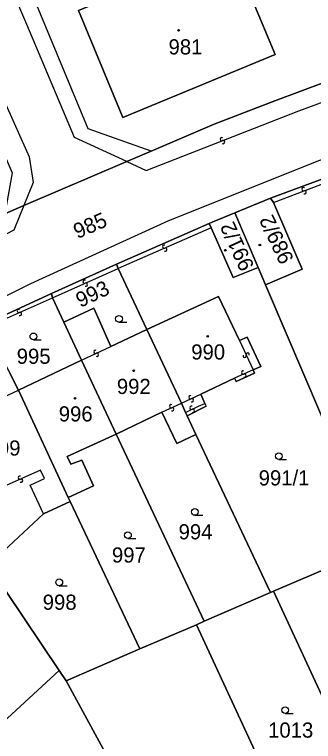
# Model space of a CAD drawing. Extents: x -600309 to -598967, y -1161267 to -1160292.
# Drawn here: x -599900.2 to -599866.7, y -1160420.2 to -1160338.7 of the extents above; entities that cross this region are included whole.
import ezdxf

# ---------------------------------------------------------------- set-up
doc = ezdxf.new("R2010")
doc.units = 0
for name, color, linetype in [('Level 1', 7, 'Continuous'), ('Level 13', 7, 'Continuous'), ('Level 3', 7, 'Continuous'), ('Level 4', 7, 'Continuous'), ('Level 5', 7, 'Continuous'), ('Level 60', 7, 'Continuous'), ('Vrstva 60', 7, 'Continuous')]:
    doc.layers.add(name, color=color, linetype=linetype)

msp = doc.modelspace()

# ---------------------------------------------------------------- linework, layer by layer
at = {"layer": 'Level 1'}
for points in [[(-599893.03, -1160338.26), (-599875.99, -1160331.21), (-599870.99, -1160343.22), (-599888.05, -1160350.26), (-599893.03, -1160338.26)], [(-599884.88, -1160354.05), (-599891.94, -1160351.55), (-599898.06, -1160336.74)], [(-599857.77, -1160343.6), (-599865.41, -1160346.31), (-599871.03, -1160348.4), (-599877.81, -1160351.01), (-599884.88, -1160354.05)], [(-599871.52, -1160359.31), (-599864.36, -1160356.65), (-599858.65, -1160354.63), (-599853.34, -1160352.91)], [(-599884.88, -1160354.05), (-599887.6, -1160355.21)], [(-599887.6, -1160355.21), (-599899.14, -1160360.13)], [(-599875.5, -1160360.94), (-599871.52, -1160359.31)], [(-599871.19, -1160359.8), (-599871.52, -1160359.31)], [(-599899.14, -1160360.13), (-599901.28, -1160361.05)], [(-599872.08, -1160369.01), (-599867.98, -1160367.27), (-599871.19, -1160359.8)], [(-599878.37, -1160362.13), (-599878.06, -1160361.99), (-599875.5, -1160360.94)], [(-599875.5, -1160360.94), (-599872.89, -1160367.07)], [(-599878.37, -1160362.13), (-599888.76, -1160366.72)], [(-599878.37, -1160362.13), (-599878.15, -1160362.64)], [(-599878.15, -1160362.64), (-599875.7, -1160368.18), (-599872.89, -1160367.07)], [(-599896.03, -1160369.98), (-599888.76, -1160366.72)], [(-599888.57, -1160367.18), (-599888.76, -1160366.72)], [(-599885.37, -1160374.02), (-599888.57, -1160367.18)], [(-599872.08, -1160369.01), (-599872.89, -1160367.07)], [(-599859.52, -1160398.37), (-599872.08, -1160369.01)], [(-599903.52, -1160373.42), (-599896.03, -1160369.98)], [(-599895.94, -1160370.48), (-599896.03, -1160369.98)], [(-599894.66, -1160373.2), (-599895.94, -1160370.48)], [(-599885.37, -1160374.02), (-599877.34, -1160370.33), (-599875, -1160375.24)], [(-599894.66, -1160373.2), (-599891.28, -1160371.64), (-599889.4, -1160375.91)], [(-599892.68, -1160377.47), (-599894.66, -1160373.2)], [(-599899.73, -1160380.81), (-599903.35, -1160373.77)], [(-599889.4, -1160375.91), (-599885.37, -1160374.02)], [(-599881.48, -1160382.29), (-599885.37, -1160374.02)], [(-599873.46, -1160378.56), (-599872.59, -1160378.16), (-599874.14, -1160374.87), (-599875, -1160375.24)], [(-599892.68, -1160377.47), (-599899.73, -1160380.81)], [(-599888.81, -1160385.75), (-599892.68, -1160377.47)], [(-599873.46, -1160378.56), (-599873.3, -1160378.91), (-599875.36, -1160379.84), (-599875.54, -1160379.48)], [(-599875.54, -1160379.48), (-599879.32, -1160381.27)], [(-599894.17, -1160392.85), (-599899.73, -1160380.81)], [(-599879.32, -1160381.27), (-599878.87, -1160382.32)], [(-599881.02, -1160383.31), (-599881.48, -1160382.29)], [(-599880.85, -1160383.69), (-599878.73, -1160382.61), (-599878.87, -1160382.32)], [(-599883.69, -1160383.29), (-599888.81, -1160385.75)], [(-599879.88, -1160385.79), (-599881.99, -1160386.79), (-599883.69, -1160383.29)], [(-599880.85, -1160383.69), (-599881.02, -1160383.31)], [(-599879.88, -1160385.79), (-599880.85, -1160383.69)], [(-599888.81, -1160385.75), (-599894.3, -1160388.26), (-599893.86, -1160389.11), (-599892.66, -1160388.66), (-599891.32, -1160391.53), (-599894.17, -1160392.85)], [(-599878.93, -1160406.69), (-599888.81, -1160385.75)], [(-599871.5, -1160403.49), (-599879.88, -1160385.79)], [(-599893.96, -1160393.3), (-599894.17, -1160392.85)], [(-599896.93, -1160394.66), (-599893.96, -1160393.3)], [(-599886.13, -1160409.79), (-599893.96, -1160393.3)], [(-599903.12, -1160400.44), (-599896.93, -1160394.66)], [(-599859.52, -1160398.37), (-599871.16, -1160403.34)], [(-599895.17, -1160412.23), (-599903.12, -1160400.44)], [(-599871.5, -1160403.49), (-599878.93, -1160406.69)], [(-599871.16, -1160403.34), (-599871.5, -1160403.49)], [(-599871.16, -1160403.34), (-599859.94, -1160427.63)], [(-599878.93, -1160406.69), (-599879.8, -1160407.11)], [(-599879.8, -1160407.11), (-599886.13, -1160409.79)], [(-599879.8, -1160407.11), (-599868.56, -1160431.41)], [(-599886.13, -1160409.79), (-599894.38, -1160413.39)], [(-599895.17, -1160412.23), (-599908.76, -1160424.74)], [(-599894.38, -1160413.39), (-599895.17, -1160412.23)], [(-599894.38, -1160413.39), (-599887.47, -1160426.18)]]:
    msp.add_lwpolyline(points, dxfattribs=at)
at = {"layer": 'Level 13'}
for centre, start, end in [((-599876.946, -1160352.688), 58.7282, 290.8262), ((-599876.814, -1160353.032), 238.51375, 111.10375), ((-599867.814, -1160358.307), 58.36559, 290.46358), ((-599867.685, -1160358.652), 238.15113, 110.74113), ((-599883.433, -1160364.741), 60.70106, 293.29106), ((-599883.288, -1160365.08), 240.91552, 113.01352), ((-599892.334, -1160368.661), 61.49372, 293.59171), ((-599892.186, -1160368.998), 241.27926, 113.86926), ((-599899.713, -1160371.951), 61.3137, 293.41169), ((-599899.566, -1160372.289), 241.09924, 113.68924), ((-599891.118, -1160376.523), 62.80895, 294.90695), ((-599890.962, -1160376.857), 242.59449, 115.18449), ((-599874.062, -1160376.824), 332.25722, 204.35521), ((-599874.397, -1160376.977), 152.04276, 24.63276), ((-599874.574, -1160378.851), 61.01845, 293.60845), ((-599874.427, -1160379.189), 241.23291, 113.33091), ((-599880.477, -1160381.612), 62.65046, 294.74845), ((-599882.654, -1160382.621), 61.71895, 293.81694), ((-599880.322, -1160381.947), 242.436, 115.026), ((-599882.505, -1160382.958), 241.50449, 114.09449), ((-599880.369, -1160382.793), 63.30645, 295.40445), ((-599880.21, -1160383.126), 243.092, 115.682), ((-599899.595, -1160390.622), 61.49686, 294.08686), ((-599899.446, -1160390.959), 241.71131, 113.80931)]:
    msp.add_arc(centre, 0.184, start, end, dxfattribs=at)
at = {"layer": 'Level 3'}
for points in [[(-599926.881, -1160292.347), (-599925.26, -1160295.68), (-599918.22, -1160310.82), (-599913.28, -1160321.62), (-599898.54, -1160354.69), (-599898.1, -1160357.55), (-599899.14, -1160360.13)], [(-599887.6, -1160355.21), (-599893.47, -1160352.51), (-599898.82, -1160339.84), (-599907.78, -1160319.05), (-599912.78, -1160308.1), (-599919.74, -1160293.2), (-599920.159, -1160292.347)], [(-599887.6, -1160355.21), (-599885.44, -1160356.2), (-599868.33, -1160349.51), (-599859.81, -1160346.4), (-599847.62, -1160342.34), (-599838.9, -1160339.75), (-599821.15, -1160335.1), (-599819.91, -1160332.58)], [(-599816.09, -1160341.47), (-599817.89, -1160340.56), (-599845.97, -1160348.15), (-599866.04, -1160355.08), (-599882.93, -1160361.83), (-599898.41, -1160368.9), (-599903.99, -1160371.66), (-599917.11, -1160378.5), (-599929.78, -1160385.74), (-599938.98, -1160391.38), (-599946.59, -1160396.35), (-599955.6, -1160403.24), (-599957.39, -1160405.83), (-599957.66, -1160407.13)], [(-599871.19, -1160359.8), (-599864.31, -1160357.16), (-599858.57, -1160355.14), (-599853.2, -1160353.35)], [(-599899.14, -1160360.13), (-599900.24, -1160362.89), (-599919.3, -1160372.78), (-599932.71, -1160380.45), (-599942.21, -1160386.33), (-599950.05, -1160391.5), (-599957.16, -1160396.36), (-599963.39, -1160401.08), (-599964.48, -1160401.54)], [(-599878.15, -1160362.64), (-599888.57, -1160367.18)], [(-599895.94, -1160370.48), (-599888.57, -1160367.18)], [(-599903.35, -1160373.77), (-599895.94, -1160370.48)], [(-599892.68, -1160377.47), (-599889.4, -1160375.91)], [(-599875, -1160375.24), (-599873.46, -1160378.56)], [(-599873.46, -1160378.56), (-599875.54, -1160379.48)], [(-599907.87, -1160384.59), (-599899.73, -1160380.81)], [(-599881.48, -1160382.29), (-599879.32, -1160381.27)], [(-599883.69, -1160383.29), (-599881.48, -1160382.29)], [(-599881.02, -1160383.31), (-599879.56, -1160382.6), (-599878.87, -1160382.32)], [(-599896.93, -1160394.66), (-599898.42, -1160391.45), (-599896.84, -1160390.73), (-599897.27, -1160389.77), (-599901.78, -1160391.81), (-599901.66, -1160392.1), (-599903.61, -1160393.04), (-599904.03, -1160392.98)]]:
    msp.add_lwpolyline(points, dxfattribs=at)
at = {"layer": 'Level 5'}
for p, q in [((-599888.48, -1160373.21), (-599887.605, -1160373.21)), ((-599898.07, -1160375.17), (-599897.195, -1160375.17)), ((-599870.58, -1160388.59), (-599869.705, -1160388.59)), ((-599879.98, -1160394.84), (-599879.105, -1160394.84)), ((-599887.48, -1160397.44), (-599886.605, -1160397.44)), ((-599895.17, -1160402.73), (-599894.295, -1160402.73)), ((-599869.86, -1160417.06), (-599868.985, -1160417.06))]:
    msp.add_line(p, q, dxfattribs=at)
for centre, radius in [((-599881.8, -1160340.51), 0.09), ((-599881.8, -1160340.51), 0.0521), ((-599872.7, -1160364.56), 0.09), ((-599872.7, -1160364.56), 0.0521), ((-599876.58, -1160365.14), 0.09), ((-599876.58, -1160365.14), 0.0521), ((-599888.48, -1160372.835), 0.375), ((-599898.07, -1160374.795), 0.375), ((-599878.54, -1160374.79), 0.09), ((-599878.54, -1160374.79), 0.0521), ((-599886.83, -1160378.65), 0.09), ((-599886.83, -1160378.65), 0.0521), ((-599893.4, -1160381.73), 0.09), ((-599893.4, -1160381.73), 0.0521), ((-599870.58, -1160388.215), 0.375), ((-599879.98, -1160394.465), 0.375), ((-599887.48, -1160397.065), 0.375), ((-599895.17, -1160402.355), 0.375), ((-599869.86, -1160416.685), 0.375)]:
    msp.add_circle(centre, radius, dxfattribs=at)
at = {"layer": 'Level 60'}
for points in [[(-599867.45, -1160322.22), (-599866.31, -1160324.79), (-599858.06, -1160343.08), (-599857.77, -1160343.6), (-599865.41, -1160346.31), (-599871.03, -1160348.4), (-599877.81, -1160351.01), (-599884.88, -1160354.05), (-599891.94, -1160351.55), (-599898.06, -1160336.74), (-599897.63, -1160336.55), (-599882.29, -1160329.23), (-599881.9, -1160329.03), (-599876.98, -1160326.69), (-599876.66, -1160326.52)], [(-599893.03, -1160338.26), (-599875.99, -1160331.21), (-599870.99, -1160343.22), (-599888.05, -1160350.26)], [(-599875.99, -1160331.21), (-599893.03, -1160338.26), (-599888.05, -1160350.26), (-599870.99, -1160343.22)], [(-599872.08, -1160369.01), (-599867.98, -1160367.27), (-599871.19, -1160359.8), (-599871.52, -1160359.31), (-599864.36, -1160356.65), (-599858.65, -1160354.63), (-599853.34, -1160352.91), (-599853.2, -1160353.35), (-599846.8, -1160372.85), (-599841.07, -1160390.37), (-599840.97, -1160390.74), (-599855.63, -1160396.85), (-599859.52, -1160398.37)], [(-599867.98, -1160367.27), (-599872.08, -1160369.01), (-599872.89, -1160367.07), (-599875.5, -1160360.94), (-599871.52, -1160359.31), (-599871.19, -1160359.8)], [(-599878.37, -1160362.13), (-599878.06, -1160361.99), (-599875.5, -1160360.94), (-599872.89, -1160367.07), (-599875.7, -1160368.18), (-599878.15, -1160362.64)], [(-599888.76, -1160366.72), (-599878.37, -1160362.13), (-599878.15, -1160362.64), (-599875.7, -1160368.18), (-599872.89, -1160367.07), (-599872.08, -1160369.01), (-599859.52, -1160398.37), (-599871.16, -1160403.34), (-599871.5, -1160403.49), (-599879.88, -1160385.79), (-599880.85, -1160383.69), (-599878.73, -1160382.61), (-599878.87, -1160382.32), (-599879.32, -1160381.27), (-599875.54, -1160379.48), (-599875.36, -1160379.84), (-599873.3, -1160378.91), (-599873.46, -1160378.56), (-599872.59, -1160378.16), (-599874.14, -1160374.87), (-599875, -1160375.24), (-599877.34, -1160370.33), (-599885.37, -1160374.02), (-599888.57, -1160367.18)], [(-599891.28, -1160371.64), (-599894.66, -1160373.2), (-599895.94, -1160370.48), (-599896.03, -1160369.98), (-599888.76, -1160366.72), (-599888.57, -1160367.18), (-599885.37, -1160374.02), (-599889.4, -1160375.91)], [(-599894.66, -1160373.2), (-599892.68, -1160377.47), (-599899.73, -1160380.81), (-599903.35, -1160373.77), (-599903.52, -1160373.42), (-599896.03, -1160369.98), (-599895.94, -1160370.48)], [(-599880.85, -1160383.69), (-599881.02, -1160383.31), (-599881.48, -1160382.29), (-599885.37, -1160374.02), (-599877.34, -1160370.33), (-599875, -1160375.24), (-599874.14, -1160374.87), (-599872.59, -1160378.16), (-599873.46, -1160378.56), (-599873.3, -1160378.91), (-599875.36, -1160379.84), (-599875.54, -1160379.48), (-599879.32, -1160381.27), (-599878.87, -1160382.32), (-599878.73, -1160382.61)], [(-599881.02, -1160383.31), (-599880.85, -1160383.69), (-599879.88, -1160385.79), (-599881.99, -1160386.79), (-599883.69, -1160383.29), (-599888.81, -1160385.75), (-599892.68, -1160377.47), (-599894.66, -1160373.2), (-599891.28, -1160371.64), (-599889.4, -1160375.91), (-599885.37, -1160374.02), (-599881.48, -1160382.29)], [(-599903.35, -1160373.77), (-599899.73, -1160380.81), (-599894.17, -1160392.85), (-599893.96, -1160393.3), (-599896.93, -1160394.66), (-599903.12, -1160400.44), (-599910.01, -1160390.23), (-599916.33, -1160380.78), (-599916.55, -1160380.44), (-599912.88, -1160378.34), (-599907.48, -1160375.43), (-599903.52, -1160373.42)], [(-599892.68, -1160377.47), (-599888.81, -1160385.75), (-599894.3, -1160388.26), (-599893.86, -1160389.11), (-599892.66, -1160388.66), (-599891.32, -1160391.53), (-599894.17, -1160392.85), (-599899.73, -1160380.81)], [(-599881.99, -1160386.79), (-599879.88, -1160385.79), (-599871.5, -1160403.49), (-599878.93, -1160406.69), (-599888.81, -1160385.75), (-599883.69, -1160383.29)], [(-599888.81, -1160385.75), (-599878.93, -1160406.69), (-599879.8, -1160407.11), (-599886.13, -1160409.79), (-599893.96, -1160393.3), (-599894.17, -1160392.85), (-599891.32, -1160391.53), (-599892.66, -1160388.66), (-599893.86, -1160389.11), (-599894.3, -1160388.26)], [(-599893.96, -1160393.3), (-599886.13, -1160409.79), (-599894.38, -1160413.39), (-599895.17, -1160412.23), (-599903.12, -1160400.44), (-599896.93, -1160394.66)], [(-599859.94, -1160427.63), (-599871.16, -1160403.34), (-599859.52, -1160398.37), (-599855.63, -1160396.85), (-599842.84, -1160433.38), (-599840.69, -1160438.93), (-599844.64, -1160440.51), (-599848.95, -1160442.14), (-599849.15, -1160441.71), (-599852.18, -1160434.72), (-599847.31, -1160432.57), (-599847.98, -1160430.89), (-599847.6, -1160430.69), (-599850.02, -1160425.2), (-599850.51, -1160425.3), (-599851.28, -1160423.79), (-599854, -1160424.99), (-599854.28, -1160424.6), (-599858.07, -1160426.32), (-599857.93, -1160426.69)], [(-599903.12, -1160400.44), (-599895.17, -1160412.23), (-599908.76, -1160424.74), (-599914.65, -1160418.63), (-599918.35, -1160421.56), (-599918.54, -1160421.76), (-599919.14, -1160421.11), (-599921.51, -1160423.33), (-599922.8, -1160421.93), (-599924.4, -1160420.17)], [(-599878.93, -1160406.69), (-599871.5, -1160403.49), (-599871.16, -1160403.34), (-599859.94, -1160427.63), (-599862.56, -1160428.77), (-599862.82, -1160428.46), (-599866.58, -1160430.11), (-599866.48, -1160430.52), (-599868.56, -1160431.41), (-599879.8, -1160407.11)], [(-599895.17, -1160412.23), (-599894.38, -1160413.39), (-599887.47, -1160426.18), (-599915.19, -1160450.08), (-599915.64, -1160450.47), (-599918.68, -1160446.69), (-599921.7, -1160442.96), (-599923.26, -1160441.11), (-599922.81, -1160440.72), (-599918.24, -1160436.7), (-599917.52, -1160437.46), (-599916.8, -1160436.75), (-599913.08, -1160440.92), (-599908.95, -1160437.19), (-599908.32, -1160437.92), (-599905.62, -1160435.52), (-599906.3, -1160434.73), (-599906, -1160434.44), (-599907.62, -1160432.61), (-599904.42, -1160429.75), (-599908.76, -1160424.74)]]:
    msp.add_lwpolyline(points, close=True, dxfattribs=at)
for points in [[(-599962.84, -1160398.22), (-599955.91, -1160393.14), (-599947.99, -1160387.75), (-599941.94, -1160383.8), (-599939.21, -1160382.13), (-599936.39, -1160380.4), (-599936.18, -1160380.24), (-599934.97, -1160379.49), (-599929.42, -1160376.24), (-599923.95, -1160373.15), (-599921.49, -1160371.83), (-599921.2, -1160371.67), (-599918.9, -1160370.46), (-599901.28, -1160361.05), (-599899.14, -1160360.13), (-599887.6, -1160355.21), (-599884.88, -1160354.05), (-599877.81, -1160351.01), (-599871.03, -1160348.4), (-599865.41, -1160346.31)], [(-599864.36, -1160356.65), (-599871.52, -1160359.31), (-599875.5, -1160360.94), (-599878.06, -1160361.99), (-599878.37, -1160362.13), (-599888.76, -1160366.72), (-599896.03, -1160369.98), (-599903.52, -1160373.42)], [(-599887.47, -1160426.18), (-599894.38, -1160413.39), (-599886.13, -1160409.79), (-599879.8, -1160407.11), (-599868.56, -1160431.41)]]:
    msp.add_lwpolyline(points, dxfattribs=at)
at = {"layer": 'Vrstva 60'}
msp.add_lwpolyline([(-599918.117, -1160292.347), (-599929.222, -1160292.347), (-599925.26, -1160300.42), (-599920.08, -1160311.35), (-599914.67, -1160323.21), (-599913.3, -1160326.28), (-599907.08, -1160340.82), (-599906.35, -1160342.67), (-599906.19, -1160343.09), (-599900.46, -1160356.48), (-599901.28, -1160361.05), (-599899.14, -1160360.13), (-599887.6, -1160355.21), (-599884.88, -1160354.05), (-599891.94, -1160351.55), (-599898.06, -1160336.74), (-599903.92, -1160322.94), (-599910.03, -1160309.27), (-599916.24, -1160296.27), (-599916.91, -1160294.92)], close=True, dxfattribs=at)

# ---------------------------------------------------------------- texts
at = {"layer": 'Level 4'}
for s, p in [('981', (-599882.931, -1160343.2)), ('990', (-599880.388, -1160377.39)), ('995', (-599899.936, -1160377.87)), ('992', (-599888.719, -1160381.25)), ('996', (-599895.224, -1160384.33)), ('999', (-599903.304, -1160388.15)), ('991/1', (-599872.835, -1160391.5)), ('994', (-599881.804, -1160397.54)), ('997', (-599889.269, -1160400.14)), ('998', (-599897.022, -1160405.43)), ('1013', (-599871.779, -1160419.76))]:
    msp.add_text(s, height=1.7, dxfattribs=at).set_placement(p)
for s, rotation, p in [('985', 23.4, (-599893.132, -1160363.891)), ('989/2', 115.30467, (-599868.86, -1160366.15)), ('991/2', 114.63399, (-599873.298, -1160366.943)), ('993', 25.2, (-599892.81, -1160371.607))]:
    msp.add_text(s, height=1.7, rotation=rotation, dxfattribs=at).set_placement(p)

doc.saveas('drawing.dxf')
